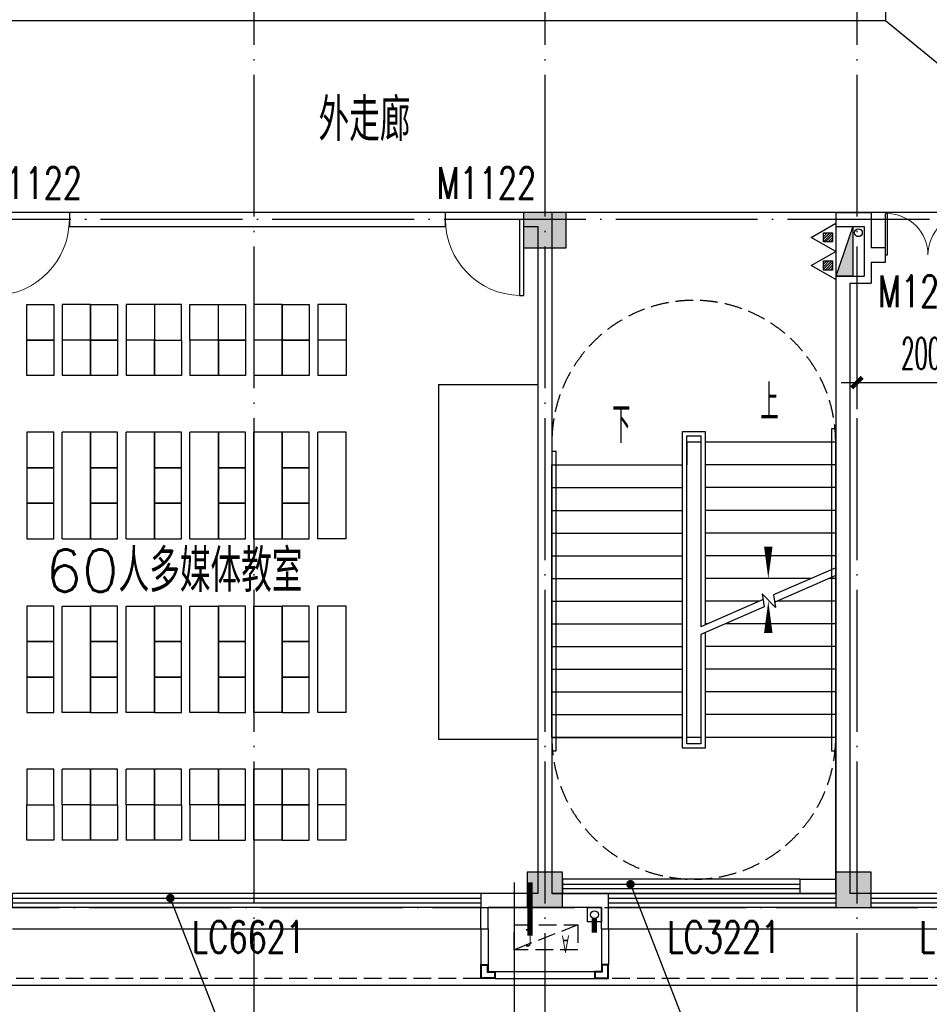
# Model space of a CAD drawing. Extents: x 1779708 to 7299578, y -1121471 to 88434.
# Tile 317 of 656: x 4618367 to 4631186, y -1062206 to -1048327. Entities that reach past the tile are written whole.
import ezdxf

# ---------------------------------------------------------------- set-up
doc = ezdxf.new("R2010")
doc.units = 0
doc.header["$LTSCALE"] = 1000
doc.header["$MEASUREMENT"] = 0
doc.linetypes.add('DASH', pattern=[0.35, 0.25, -0.1])
doc.linetypes.add('DOTE', pattern=[2.42, 2, -0.2, 0.02, -0.2])
doc.layers.get('0').update_dxf_attribs({"linetype": 'CONTINUOUS'})
doc.layers.get('Defpoints').update_dxf_attribs({"linetype": 'CONTINUOUS'})
for name, color, linetype in [('11111111111111111111111111111', 50, 'DASH'), ('DIM_IDEN', 3, 'CONTINUOUS'), ('DIM_LEAD', 3, 'CONTINUOUS'), ('DIM_SYMB', 3, 'CONTINUOUS'), ('DIM_污水', 3, 'CONTINUOUS'), ('DOTE', 1, 'DOTE'), ('EQUIP_灭火器', 7, 'CONTINUOUS'), ('FUR', 9, 'CONTINUOUS'), ('P_PS_DIM', 1, 'CONTINUOUS'), ('PIPE-雨水', 4, 'CONTINUOUS'), ('PUB_DIM', 3, 'CONTINUOUS'), ('PUB_TEXT', 7, 'CONTINUOUS'), ('SPACE', 7, 'CONTINUOUS'), ('STAIR', 2, 'CONTINUOUS'), ('WALL', 255, 'CONTINUOUS'), ('WINDOW', 2, 'CONTINUOUS'), ('WINDOW_TEXT', 7, 'CONTINUOUS'), ('修改', 6, 'CONTINUOUS'), ('墙柱', 2, 'CONTINUOUS'), ('室外构件', 4, 'CONTINUOUS'), ('看线', 3, 'CONTINUOUS'), ('空调机位表示', 70, 'CONTINUOUS')]:
    doc.layers.add(name, color=color, linetype=linetype)
doc.styles.add('_TCH_DIM', font='SIMPLEX.shx', dxfattribs={"width": 0.7, "bigfont": 'GBCBIG.shx'})
doc.styles.add('_TCH_DIM_T3', font='SIMPLEX.shx', dxfattribs={"width": 0.494118, "bigfont": 'GBCBIG.shx'})
doc.styles.add('_TCH_SPACE', font='SIMPLEX', dxfattribs={"height": 5, "bigfont": 'GBCBIG'})
doc.styles.add('_TCH_WINDOW', font='SIMPLEX', dxfattribs={"height": 3.5, "bigfont": 'GBCBIG'})
doc.styles.get("Standard").update_dxf_attribs({"font": 'GBENOR', "bigfont": 'GBCBIG'})
doc.dimstyles.new('_TCH_ARCH&&150', dxfattribs={"dimtxt": 446.25, "dimasz": 150, "dimexe": 375, "dimexo": 450, "dimgap": 189.375, "dimtad": 1, "dimdec": 0, "dimzin": 0, "dimdsep": 46, "dimtxsty": '_TCH_DIM_T3', "dimblk": 'ARCHTICK', "dimcen": 0.09, "dimdle": 225, "dimclrt": 7, "dimazin": 2, "dimtfac": 1, "dimtdec": 0, "dimtix": 1, "dimtmove": 2, "dimatfit": 3, "dimfxl": 250, "dimtolj": 1, "dimtzin": 0, "dimarcsym": 0})

# ---------------------------------------------------------------- blocks, each defined once
blk = doc.blocks.new('A$C159220C3')
at = {"layer": 'DOTE'}
for p, q in [((55500, 149200), (55500, 7200)), ((59600, 149200), (59600, 7200)), ((64000, 149200), (64000, 7200)), ((86800, 18900), (7200, 18900)), ((7200, 9200), (86800, 9200))]:
    blk.add_line(p, q, dxfattribs=at)
blk = doc.blocks.new('zy')
at = {"layer": 'FUR', "color": 253}
for p, q in [((3615193, -1996551), (3615193, -1997051)), ((3615593, -1996551), (3615593, -1997051))]:
    blk.add_line(p, q, dxfattribs=at)
blk.add_lwpolyline([(3614693, -1996551), (3615073, -1996551), (3615073, -1997051), (3614693, -1997051)], close=True, dxfattribs=at)
blk = doc.blocks.new('A$C62770E1D')
at = {"layer": 'FUR'}
for p, q in [((2700, 7600), (2300, 7600)), ((3600, 7600), (3200, 7600)), ((4100, 7600), (4500, 7600)), ((5400, 7600), (5000, 7600)), ((6300, 7600), (5900, 7600)), ((2700, 7100), (2300, 7100)), ((2700, 7100), (2300, 7100)), ((2700, 7100), (2300, 7100)), ((2700, 7100), (2300, 7100)), ((3600, 7100), (3200, 7100)), ((3600, 7100), (3200, 7100)), ((4500, 7100), (4100, 7100)), ((5400, 7100), (5000, 7100)), ((6300, 7100), (5900, 7100)), ((2700, 6600), (2300, 6600)), ((3600, 6600), (3200, 6600)), ((4500, 6600), (4100, 6600)), ((5400, 6600), (5000, 6600)), ((6300, 6600), (5900, 6600)), ((2700, 5800), (2300, 5800)), ((3600, 5800), (3200, 5800)), ((4500, 5800), (4100, 5800)), ((5400, 5800), (5000, 5800)), ((6300, 5800), (5900, 5800)), ((2700, 1850), (2300, 1850)), ((3600, 1850), (3200, 1850)), ((4500, 1850), (4100, 1850)), ((5400, 1850), (5000, 1850)), ((6300, 1850), (5900, 1850)), ((2700, 1050), (2300, 1050)), ((3600, 1050), (3200, 1050)), ((4500, 1050), (4100, 1050)), ((5400, 1050), (5000, 1050)), ((6300, 1050), (5900, 1050)), ((2700, 550), (2300, 550)), ((2700, 550), (2300, 550)), ((3600, 550), (3200, 550)), ((3600, 550), (3200, 550)), ((4500, 550), (4100, 550)), ((5400, 550), (5000, 550)), ((6300, 550), (5900, 550)), ((2700, 50), (2300, 50)), ((3600, 50), (3200, 50)), ((5400, 50), (5000, 50)), ((6300, 50), (5900, 50))]:
    blk.add_line(p, q, dxfattribs=at)
at = {"layer": 'FUR', "color": 9}
for p, q in [((7600, 1175), (7600, 6175)), ((7600, 6175), (9000, 6175)), ((7600, 1175), (9000, 1175))]:
    blk.add_line(p, q, dxfattribs=at)
at = {"layer": 'FUR', "color": 253}
for p, q in [((4100, 550), (4100, 50)), ((4500, 550), (4500, 50)), ((4100, 50), (4500, 50))]:
    blk.add_line(p, q, dxfattribs=at)
at = {"layer": 'FUR'}
for points in [[(2300, 4300), (2700, 4300)], [(3200, 4300), (3600, 4300)], [(4100, 4300), (4500, 4300)], [(5000, 4300), (5400, 4300)], [(6300, 4300), (5900, 4300)], [(2300, 3350), (2700, 3350)], [(3200, 3350), (3600, 3350)], [(4100, 3350), (4500, 3350)], [(5000, 3350), (5400, 3350)], [(6300, 3350), (5900, 3350)]]:
    blk.add_lwpolyline(points, dxfattribs=at)
at = {"layer": 'FUR', "color": 253}
blk.add_lwpolyline([(3600, 550), (3980, 550), (3980, 50), (3600, 50)], close=True, dxfattribs=at)
at = {"layer": 'FUR', "xscale": -1, "rotation": 180}
for p in [(-3612893, -1989451), (-3611993, -1989451), (-3611093, -1989451)]:
    blk.add_blockref('zy', p, dxfattribs=at)
at = {"layer": 'FUR'}
for p in [(-3610193, 2004151), (-3609293, 2004151), (-3612893, 2003651), (-3611993, 2003651), (-3611093, 2003651), (-3610193, 2003651), (-3609293, 2003651), (-3612893, 2002351), (-3611993, 2002351), (-3611093, 2002351), (-3610193, 2002351), (-3609293, 2002351), (-3612893, 2001851), (-3611993, 2001851), (-3611093, 2001851), (-3610193, 2001851), (-3609293, 2001851), (-3612893, 2001351), (-3611993, 2001351), (-3611093, 2001351), (-3610193, 2001351), (-3609293, 2001351), (-3612893, 1999901), (-3611993, 1999901), (-3611093, 1999901), (-3610193, 1999901), (-3609293, 1999901), (-3612893, 1999401), (-3611993, 1999401), (-3611093, 1999401), (-3610193, 1999401), (-3609293, 1999401), (-3612893, 1998901), (-3611993, 1998901), (-3611093, 1998901), (-3610193, 1998901), (-3609293, 1998901)]:
    blk.add_blockref('zy', p, dxfattribs=at)
at = {"layer": 'FUR', "extrusion": (0, 0, -1), "zscale": -1, "rotation": 180}
for p in [(3612893, -1996001), (3611993, -1996001), (3611093, -1996001), (3610193, -1996001), (3609293, -1996001), (3612893, -1996501), (3611993, -1996501), (3610193, -1996501), (3609293, -1996501)]:
    blk.add_blockref('zy', p, dxfattribs=at)
blk = doc.blocks.new('A$C66903B95')
at = {"layer": '墙柱'}
h = blk.add_hatch(color=256, dxfattribs=at)
h.paths.add_polyline_path([(24950, 51000), (25450, 51000), (25450, 50500), (24950, 50500)])
h.paths.add_polyline_path([(66900, 12800), (67500, 12800), (67500, 13400), (66900, 13400)])
h.paths.add_polyline_path([(16600, 12800), (17100, 12800), (17100, 13300), (16600, 13300)])
h.paths.add_polyline_path([(27130, 15100), (27130, 15400), (26330, 15400), (26330, 15100)])
h.paths.add_polyline_path([(54500, 0), (55000, 0), (55000, 500), (54500, 500)])
h.paths.add_polyline_path([(16600, 51000), (17100, 51000), (17100, 50500), (16600, 50500)])
h.paths.add_polyline_path([(42000, 41700), (42600, 41700), (42600, 41200), (42000, 41200)])
h.paths.add_polyline_path([(58500, 32900), (59100, 32900), (59100, 32400), (58500, 32400)])
h.paths.add_polyline_path([(13000, 44800), (13500, 44800), (13500, 44200), (13000, 44200)])
h.paths.add_polyline_path([(66700, 37100), (67200, 37100), (67200, 36600), (66700, 36600)])
h.paths.add_polyline_path([(20700, 19400), (21200, 19400), (21200, 19900), (20700, 19900)])
h.paths.add_polyline_path([(20700, 26000), (21200, 26000), (21200, 26500), (20700, 26500)])
h.paths.add_polyline_path([(13000, 31800), (13500, 31800), (13500, 32400), (13000, 32400)])
h.paths.add_polyline_path([(20700, 38200), (21200, 38200), (21200, 37700), (20700, 37700)])
h.paths.add_polyline_path([(13000, 51000), (13500, 51000), (13500, 50500), (13000, 50500)])
h.paths.add_polyline_path([(74900, 12800), (75600, 12800), (75600, 13400), (74900, 13400)])
h.paths.add_polyline_path([(54900, 24500), (54400, 24500), (54400, 25000), (54900, 25000)])
h.paths.add_polyline_path([(74900, 41700), (75600, 41700), (75600, 41200), (74900, 41200)])
h.paths.add_polyline_path([(500, 44750), (1000, 44750), (1000, 44250), (500, 44250)])
h.paths.add_polyline_path([(500, 31850), (1000, 31850), (1000, 32350), (500, 32350)])
h.paths.add_polyline_path([(8400, 12800), (8900, 12800), (8900, 13300), (8400, 13300)])
h.paths.add_polyline_path([(66900, 24400), (67500, 24400), (67500, 25000), (66900, 25000)])
h.paths.add_polyline_path([(74900, 25000), (75600, 25000), (75600, 24400), (74900, 24400)])
h.paths.add_polyline_path([(58500, 25000), (59100, 25000), (59100, 24400), (58500, 24400)])
h.paths.add_polyline_path([(66700, 32900), (67200, 32900), (67200, 32400), (66700, 32400)])
h.paths.add_polyline_path([(54400, 32900), (54900, 32900), (54900, 32400), (54400, 32400)])
h.paths.add_polyline_path([(50150, 12800), (50650, 12800), (50650, 13300), (50150, 13300)])
h.paths.add_polyline_path([(46200, 51000), (46700, 51000), (46700, 50500), (46200, 50500)])
h.paths.add_polyline_path([(42500, 38200), (42000, 38200), (42000, 37700), (42500, 37700)])
h.paths.add_polyline_path([(42500, 51000), (42000, 51000), (42000, 50500), (42500, 50500)])
h.paths.add_polyline_path([(24900, 38200), (25400, 38200), (25400, 37700), (24900, 37700)])
h.paths.add_polyline_path([(20700, 31850), (21200, 31850), (21200, 32350), (20700, 32350)])
h.paths.add_polyline_path([(13000, 37600), (13500, 37600), (13500, 38200), (13000, 38200)])
h.paths.add_polyline_path([(16600, 26000), (17100, 26000), (17100, 26500), (16600, 26500)])
h.paths.add_polyline_path([(8200, 26000), (8700, 26000), (8700, 26500), (8200, 26500)])
h.paths.add_polyline_path([(500, 26000), (1000, 26000), (1000, 26500), (500, 26500)])
h.paths.add_polyline_path([(16500, 19300), (17100, 19300), (17100, 19900), (16500, 19900)])
h.paths.add_polyline_path([(8400, 19300), (8900, 19300), (8900, 19900), (8400, 19900)])
h.paths.add_polyline_path([(74900, 38500), (75600, 38500), (75600, 38000), (74900, 38000)])
h.paths.add_polyline_path([(75100, 51000), (75600, 51000), (75600, 50500), (75100, 50500)])
h.paths.add_polyline_path([(66850, 41800), (67550, 41800), (67550, 41200), (66850, 41200)])
h.paths.add_polyline_path([(66850, 51000), (67550, 51000), (67550, 50500), (66850, 50500)])
h.paths.add_polyline_path([(58450, 41800), (59150, 41800), (59150, 41200), (58450, 41200)])
h.paths.add_polyline_path([(58550, 51000), (59050, 51000), (59050, 50500), (58550, 50500)])
h.paths.add_polyline_path([(50150, 38200), (50650, 38200), (50650, 37700), (50150, 37700)])
h.paths.add_polyline_path([(50100, 41700), (50700, 41700), (50700, 41200), (50100, 41200)])
h.paths.add_polyline_path([(50150, 51000), (50650, 51000), (50650, 50500), (50150, 50500)])
h.paths.add_polyline_path([(33100, 38200), (33600, 38200), (33600, 37700), (33100, 37700)])
h.paths.add_polyline_path([(33000, 41700), (33600, 41700), (33600, 41200), (33000, 41200)])
h.paths.add_polyline_path([(24900, 41700), (25500, 41700), (25500, 41200), (24900, 41200)])
h.paths.add_polyline_path([(500, 38200), (1000, 38200), (1000, 37700), (500, 37700)])
h.paths.add_polyline_path([(16500, 41800), (17100, 41800), (17100, 41200), (16500, 41200)])
h.paths.add_polyline_path([(33100, 51000), (33600, 51000), (33600, 50500), (33100, 50500)])
h.paths.add_polyline_path([(500, 51000), (1000, 51000), (1000, 50500), (500, 50500)])
h.paths.add_polyline_path([(74900, 9300), (75600, 9300), (75600, 9800), (74900, 9800)])
h.paths.add_polyline_path([(74900, 0), (75600, 0), (75600, 500), (74900, 500)])
h.paths.add_polyline_path([(66900, 9300), (67500, 9300), (67500, 9800), (66900, 9800)])
h.paths.add_polyline_path([(66950, 0), (67450, 0), (67450, 500), (66950, 500)])
h.paths.add_polyline_path([(58500, 12800), (59100, 12800), (59100, 13400), (58500, 13400)])
h.paths.add_polyline_path([(58500, 9300), (59100, 9300), (59100, 9800), (58500, 9800)])
h.paths.add_polyline_path([(58550, 0), (59050, 0), (59050, 500), (58550, 500)])
h.paths.add_polyline_path([(50100, 9300), (50700, 9300), (50700, 9800), (50100, 9800)])
h.paths.add_polyline_path([(50150, 0), (50650, 0), (50650, 500), (50150, 500)])
h.paths.add_polyline_path([(42000, 12800), (42500, 12800), (42500, 13300), (42000, 13300)])
h.paths.add_polyline_path([(42000, 9300), (42600, 9300), (42600, 9800), (42000, 9800)])
h.paths.add_polyline_path([(33100, 12800), (33600, 12800), (33600, 13300), (33100, 13300)])
h.paths.add_polyline_path([(25060, 12800), (25660, 12800), (25660, 13200), (25060, 13200)])
h.paths.add_polyline_path([(33000, 9300), (33600, 9300), (33600, 9800), (33000, 9800)])
h.paths.add_polyline_path([(24900, 9300), (25500, 9300), (25500, 9800), (24900, 9800)])
h.paths.add_polyline_path([(0, 12500), (700, 12500), (700, 13000), (0, 13000)])
h.paths.add_polyline_path([(0, 9300), (700, 9300), (700, 9800), (0, 9800)])
h.paths.add_polyline_path([(8100, 9300), (8700, 9300), (8700, 9800), (8100, 9800)])
h.paths.add_polyline_path([(16500, 9300), (17100, 9300), (17100, 9800), (16500, 9800)])
h.paths.add_polyline_path([(42000, 0), (42500, 0), (42500, 500), (42000, 500)])
h.paths.add_polyline_path([(33100, 0), (33600, 0), (33600, 500), (33100, 500)])
h.paths.add_polyline_path([(24950, 0), (25450, 0), (25450, 500), (24950, 500)])
h.paths.add_polyline_path([(16500, 0), (17100, 0), (17100, 500), (16500, 500)])
h.paths.add_polyline_path([(8100, 0), (8700, 0), (8700, 500), (8100, 500)])
h.paths.add_polyline_path([(0, 0), (500, 0), (500, 500), (0, 500)])
h.paths.add_polyline_path([(24950, 87000), (25450, 87000), (25450, 87500), (24950, 87500)])
h.paths.add_polyline_path([(66900, 125200), (67500, 125200), (67500, 124600), (66900, 124600)])
h.paths.add_polyline_path([(16600, 125200), (17100, 125200), (17100, 124700), (16600, 124700)])
h.paths.add_polyline_path([(27130, 122900), (27130, 122600), (26330, 122600), (26330, 122900)])
h.paths.add_polyline_path([(54500, 138000), (55000, 138000), (55000, 137500), (54500, 137500)])
h.paths.add_polyline_path([(16600, 87000), (17100, 87000), (17100, 87500), (16600, 87500)])
h.paths.add_polyline_path([(42000, 96300), (42600, 96300), (42600, 96800), (42000, 96800)])
h.paths.add_polyline_path([(58500, 105100), (59100, 105100), (59100, 105600), (58500, 105600)])
h.paths.add_polyline_path([(13000, 93200), (13500, 93200), (13500, 93800), (13000, 93800)])
h.paths.add_polyline_path([(66700, 100900), (67200, 100900), (67200, 101400), (66700, 101400)])
h.paths.add_polyline_path([(20700, 118600), (21200, 118600), (21200, 118100), (20700, 118100)])
h.paths.add_polyline_path([(20700, 112000), (21200, 112000), (21200, 111500), (20700, 111500)])
h.paths.add_polyline_path([(13000, 106200), (13500, 106200), (13500, 105600), (13000, 105600)])
h.paths.add_polyline_path([(20700, 99800), (21200, 99800), (21200, 100300), (20700, 100300)])
h.paths.add_polyline_path([(13000, 87000), (13500, 87000), (13500, 87500), (13000, 87500)])
h.paths.add_polyline_path([(74900, 125200), (75600, 125200), (75600, 124600), (74900, 124600)])
h.paths.add_polyline_path([(54900, 113500), (54400, 113500), (54400, 113000), (54900, 113000)])
h.paths.add_polyline_path([(74900, 96300), (75600, 96300), (75600, 96800), (74900, 96800)])
h.paths.add_polyline_path([(500, 93250), (1000, 93250), (1000, 93750), (500, 93750)])
h.paths.add_polyline_path([(500, 106150), (1000, 106150), (1000, 105650), (500, 105650)])
h.paths.add_polyline_path([(8400, 125200), (8900, 125200), (8900, 124700), (8400, 124700)])
h.paths.add_polyline_path([(66900, 113600), (67500, 113600), (67500, 113000), (66900, 113000)])
h.paths.add_polyline_path([(74900, 113000), (75600, 113000), (75600, 113600), (74900, 113600)])
h.paths.add_polyline_path([(58500, 113000), (59100, 113000), (59100, 113600), (58500, 113600)])
h.paths.add_polyline_path([(66700, 105100), (67200, 105100), (67200, 105600), (66700, 105600)])
h.paths.add_polyline_path([(54400, 105100), (54900, 105100), (54900, 105600), (54400, 105600)])
h.paths.add_polyline_path([(50150, 125200), (50650, 125200), (50650, 124700), (50150, 124700)])
h.paths.add_polyline_path([(46200, 87000), (46700, 87000), (46700, 87500), (46200, 87500)])
h.paths.add_polyline_path([(42500, 99800), (42000, 99800), (42000, 100300), (42500, 100300)])
h.paths.add_polyline_path([(42500, 87000), (42000, 87000), (42000, 87500), (42500, 87500)])
h.paths.add_polyline_path([(24900, 99800), (25400, 99800), (25400, 100300), (24900, 100300)])
h.paths.add_polyline_path([(20700, 106150), (21200, 106150), (21200, 105650), (20700, 105650)])
h.paths.add_polyline_path([(13000, 100400), (13500, 100400), (13500, 99800), (13000, 99800)])
h.paths.add_polyline_path([(16600, 112000), (17100, 112000), (17100, 111500), (16600, 111500)])
h.paths.add_polyline_path([(8200, 112000), (8700, 112000), (8700, 111500), (8200, 111500)])
h.paths.add_polyline_path([(500, 112000), (1000, 112000), (1000, 111500), (500, 111500)])
h.paths.add_polyline_path([(16500, 118700), (17100, 118700), (17100, 118100), (16500, 118100)])
h.paths.add_polyline_path([(8400, 118700), (8900, 118700), (8900, 118100), (8400, 118100)])
h.paths.add_polyline_path([(74900, 99500), (75600, 99500), (75600, 100000), (74900, 100000)])
h.paths.add_polyline_path([(75100, 87000), (75600, 87000), (75600, 87500), (75100, 87500)])
h.paths.add_polyline_path([(66850, 96200), (67550, 96200), (67550, 96800), (66850, 96800)])
h.paths.add_polyline_path([(66850, 87000), (67550, 87000), (67550, 87500), (66850, 87500)])
h.paths.add_polyline_path([(58450, 96200), (59150, 96200), (59150, 96800), (58450, 96800)])
h.paths.add_polyline_path([(58550, 87000), (59050, 87000), (59050, 87500), (58550, 87500)])
h.paths.add_polyline_path([(50150, 99800), (50650, 99800), (50650, 100300), (50150, 100300)])
h.paths.add_polyline_path([(50100, 96300), (50700, 96300), (50700, 96800), (50100, 96800)])
h.paths.add_polyline_path([(50150, 87000), (50650, 87000), (50650, 87500), (50150, 87500)])
h.paths.add_polyline_path([(33100, 99800), (33600, 99800), (33600, 100300), (33100, 100300)])
h.paths.add_polyline_path([(33000, 96300), (33600, 96300), (33600, 96800), (33000, 96800)])
h.paths.add_polyline_path([(24900, 96300), (25500, 96300), (25500, 96800), (24900, 96800)])
h.paths.add_polyline_path([(500, 99800), (1000, 99800), (1000, 100300), (500, 100300)])
h.paths.add_polyline_path([(16500, 96200), (17100, 96200), (17100, 96800), (16500, 96800)])
h.paths.add_polyline_path([(33100, 87000), (33600, 87000), (33600, 87500), (33100, 87500)])
h.paths.add_polyline_path([(500, 87000), (1000, 87000), (1000, 87500), (500, 87500)])
h.paths.add_polyline_path([(74900, 128700), (75600, 128700), (75600, 128200), (74900, 128200)])
h.paths.add_polyline_path([(74900, 138000), (75600, 138000), (75600, 137500), (74900, 137500)])
h.paths.add_polyline_path([(66900, 128700), (67500, 128700), (67500, 128200), (66900, 128200)])
h.paths.add_polyline_path([(66950, 138000), (67450, 138000), (67450, 137500), (66950, 137500)])
h.paths.add_polyline_path([(58500, 125200), (59100, 125200), (59100, 124600), (58500, 124600)])
h.paths.add_polyline_path([(58500, 128700), (59100, 128700), (59100, 128200), (58500, 128200)])
h.paths.add_polyline_path([(58550, 138000), (59050, 138000), (59050, 137500), (58550, 137500)])
h.paths.add_polyline_path([(50100, 128700), (50700, 128700), (50700, 128200), (50100, 128200)])
h.paths.add_polyline_path([(50150, 138000), (50650, 138000), (50650, 137500), (50150, 137500)])
h.paths.add_polyline_path([(42000, 125200), (42500, 125200), (42500, 124700), (42000, 124700)])
h.paths.add_polyline_path([(42000, 128700), (42600, 128700), (42600, 128200), (42000, 128200)])
h.paths.add_polyline_path([(33100, 125200), (33600, 125200), (33600, 124700), (33100, 124700)])
h.paths.add_polyline_path([(25060, 125200), (25660, 125200), (25660, 124800), (25060, 124800)])
h.paths.add_polyline_path([(33000, 128700), (33600, 128700), (33600, 128200), (33000, 128200)])
h.paths.add_polyline_path([(24900, 128700), (25500, 128700), (25500, 128200), (24900, 128200)])
h.paths.add_polyline_path([(0, 125500), (700, 125500), (700, 125000), (0, 125000)])
h.paths.add_polyline_path([(0, 128700), (700, 128700), (700, 128200), (0, 128200)])
h.paths.add_polyline_path([(8100, 128700), (8700, 128700), (8700, 128200), (8100, 128200)])
h.paths.add_polyline_path([(16500, 128700), (17100, 128700), (17100, 128200), (16500, 128200)])
h.paths.add_polyline_path([(42000, 138000), (42500, 138000), (42500, 137500), (42000, 137500)])
h.paths.add_polyline_path([(33100, 138000), (33600, 138000), (33600, 137500), (33100, 137500)])
h.paths.add_polyline_path([(24950, 138000), (25450, 138000), (25450, 137500), (24950, 137500)])
h.paths.add_polyline_path([(16500, 138000), (17100, 138000), (17100, 137500), (16500, 137500)])
h.paths.add_polyline_path([(8100, 138000), (8700, 138000), (8700, 137500), (8100, 137500)])
h.paths.add_polyline_path([(0, 138000), (500, 138000), (500, 137500), (0, 137500)])
for points in [[(50100, 9300), (50700, 9300), (50700, 9800), (50100, 9800)], [(50150, 0), (50650, 0), (50650, 500), (50150, 500)], [(54500, 0), (55000, 0), (55000, 500), (54500, 500)]]:
    blk.add_lwpolyline(points, close=True, dxfattribs=at)
blk = doc.blocks.new('A$C46E9187A')
at = {"layer": '空调机位表示', "linetype": 'DASH'}
blk.add_lwpolyline([(0, 0), (0, 350), (900, 350), (900, 0)], close=True, dxfattribs=at)
blk.add_lwpolyline([(0, 0), (900, 350)], dxfattribs=at)
at = {"layer": '空调机位表示', "width": 0.6}
for s, p in [('A', (118, 145)), ('C', (651, 55))]:
    blk.add_text(s, height=250, dxfattribs=at).set_placement(p)
blk = doc.blocks.new('a1')
at = {"layer": '11111111111111111111111111111'}
for p, q in [((59122, 49136), (59122, 48936)), ((59322, 49136), (59122, 49136)), ((59322, 48936), (59322, 49136)), ((59122, 48936), (59322, 48936))]:
    blk.add_line(p, q, dxfattribs=at)
blk = doc.blocks.new('$TwtSys$00000545')
h = blk.add_hatch()
h.set_pattern_fill('ANSI31', color=256, scale=200, angle=180, style=0)
h.set_pattern_definition([(225, (199409.273, 63921.482), (17.6776695, -17.6776695), [])])
h.paths.add_polyline_path([(65, 174), (-65, 174), (-65, 44), (65, 44)])
for p, q in [((0, 344), (-198, 0)), ((198, 0), (0, 344)), ((-198, 0), (198, 0))]:
    blk.add_line(p, q)
blk.add_lwpolyline([(65, 174), (-65, 174), (-65, 44), (65, 44)], close=True)
blk = doc.blocks.new('$WINLIB2D$00000001')
at = {"color": 0}
for points in [[(-0.5, 0.5), (-0.5, -0.5)], [(-0.5, 0.5), (0.5, 0.5)], [(0.5, -0.5), (0.5, 0.5)], [(0.5, 0.1667), (-0.5, 0.1667)], [(0.5, -0.1667), (-0.5, -0.1667)], [(-0.5, -0.5), (0.5, -0.5)]]:
    blk.add_lwpolyline(points, dxfattribs=at)
blk = doc.blocks.new('$DorLib2D$00000001')
for p, q in [((0.45, 0.975), (0.5, 0.975)), ((0.45, 0), (0.45, 0.975)), ((0.5, 0), (0.5, 0.975)), ((0.5, 0), (0.45, 0))]:
    blk.add_line(p, q)
at = {"lineweight": 13}
blk.add_arc((0.475, 0), 0.975, 91.4693, 180, dxfattribs=at)
blk = doc.blocks.new('$DorLib2D$00000002')
for p, q in [((-0.5, 0), (-0.5, 0.4875)), ((-0.475, 0.4875), (-0.5, 0.4875)), ((-0.475, 0), (-0.475, 0.4875)), ((0.475, 0), (0.475, 0.4875)), ((0.475, 0.4875), (0.5, 0.4875)), ((0.5, 0), (0.5, 0.4875)), ((-0.5, 0), (-0.475, 0)), ((0.5, 0), (0.475, 0))]:
    blk.add_line(p, q)
at = {"lineweight": 13}
for centre, start, end in [((-0.4875, 0), 0, 88.53072), ((0.4875, 0), 91.46928, 180)]:
    blk.add_arc(centre, 0.4875, start, end, dxfattribs=at)
blk = doc.blocks.new('_ArchTick')
at = {"color": 0, "linetype": 'ByBlock', "const_width": 0.4}
blk.add_lwpolyline([(-0.5, -0.5), (0.5, 0.5)], dxfattribs=at)
blk = doc.blocks.new('*D6587')
at = {"layer": 'Defpoints', "color": 0, "transparency": 16777216}
for p in [(4630167, -1051743), (4632167, -1051743), (4632167, -1053443)]:
    blk.add_point(p, dxfattribs=at)
at = {"layer": 'PUB_DIM', "color": 0, "lineweight": -2, "transparency": 16777216}
for p, q in [((4630167, -1052193), (4630167, -1053818)), ((4632167, -1052193), (4632167, -1053818)), ((4629942, -1053443), (4632392, -1053443))]:
    blk.add_line(p, q, dxfattribs=at)
at = {"layer": 'PUB_DIM', "color": 0, "lineweight": -2, "transparency": 16777216, "xscale": 150, "yscale": 150, "zscale": 150, "rotation": 180}
blk.add_blockref('_ArchTick', (4630167, -1053443), dxfattribs=at)
at = {"layer": 'PUB_DIM', "color": 0, "lineweight": -2, "transparency": 16777216, "xscale": 150, "yscale": 150, "zscale": 150}
blk.add_blockref('_ArchTick', (4632167, -1053443), dxfattribs=at)
at = {"layer": 'PUB_DIM', "color": 7, "transparency": 16777216, "insert": (4631167, -1053031), "char_height": 446.2, "attachment_point": 5, "style": '_TCH_DIM_T3'}
blk.add_mtext('\\A1;2000', dxfattribs=at)

msp = doc.modelspace()

# ---------------------------------------------------------------- linework, layer by layer
at = {"color": 1}
for p, q in [((4629867.1, -1051243.3), (4629867.1, -1051943.3)), ((4629867.1, -1051243.3), (4630107.1, -1051243.3)), ((4630107.1, -1051243.3), (4629867.1, -1051943.3)), ((4630107.1, -1051243.3), (4630107.1, -1051943.3)), ((4630107.1, -1051943.3), (4629867.1, -1051943.3))]:
    msp.add_line(p, q, dxfattribs=at)
msp.add_solid([(4630107.1, -1051943.3), (4629867.1, -1051943.3), (4630107.1, -1051243.3)], dxfattribs=at)
at = {"layer": 'DIM_IDEN'}
msp.add_line((4625334.5, -1060488.1), (4625334.5, -1071298), dxfattribs=at)
at = {"layer": 'DIM_IDEN', "const_width": 75}
msp.add_lwpolyline([(4625559.5, -1060488.1), (4625559.5, -1061238.1)], dxfattribs=at)
at = {"layer": 'DIM_LEAD'}
for p, q in [((4626975.3, -1060513.3), (4628057, -1063297.2)), ((4620489.9, -1060710), (4621498.8, -1063297.2))]:
    msp.add_line(p, q, dxfattribs=at)
at = {"layer": 'DIM_LEAD', "const_width": 60}
for points in [[(4626964.4, -1060485.4, 1), (4626986.2, -1060541.3, 1)], [(4620479, -1060682, 1), (4620500.8, -1060737.9, 1)]]:
    msp.add_lwpolyline(points, format="xyb", close=True, dxfattribs=at)
at = {"layer": 'DIM_SYMB'}
for points in [[(4628917.1, -1054123.3, 0, 0, 0), (4628917.1, -1056203.3, 0, 120, 0), (4628917.1, -1055753.3, 0, 0, 0)], [(4626817.1, -1054443.3, 0, 0, 0), (4626817.1, -1059543.3, 0, 0, 0), (4628917.1, -1059543.3, 0, 0, 0), (4628917.1, -1056523.3, 0, 120, 0), (4628917.1, -1056973.3, 0, 0, 0)]]:
    msp.add_lwpolyline(points, format="xyseb", dxfattribs=at)
at = {"layer": 'DIM_污水', "color": 1}
msp.add_circle((4630187.4, -1051330.3), 55, dxfattribs=at)
at = {"layer": 'DIM_污水', "color": 7}
msp.add_circle((4626467.1, -1060943.3), 55, dxfattribs=at)
at = {"layer": 'PIPE-雨水', "const_width": 75}
msp.add_lwpolyline([(4626467.1, -1060998.3), (4626467.1, -1061198.3)], dxfattribs=at)
at = {"layer": 'STAIR'}
for p, q in [((4627707.1, -1058593.3), (4627707.1, -1054133.3)), ((4627707.1, -1054133.3), (4628027.1, -1054133.3)), ((4627767.1, -1058533.3), (4627767.1, -1054193.3)), ((4627767.1, -1054193.3), (4627967.1, -1054193.3)), ((4627967.1, -1054193.3), (4627967.1, -1056884.7)), ((4628027.1, -1054133.3), (4628027.1, -1056858.5)), ((4627967.1, -1054283.3), (4627767.1, -1054283.3)), ((4627767.1, -1054283.3), (4627767.1, -1054603.3)), ((4627967.1, -1054283.3), (4627967.1, -1056884.7)), ((4629867.1, -1054283.3), (4628027.1, -1054283.3)), ((4629867.1, -1054283.3), (4629867.1, -1056052.7)), ((4625867.1, -1058443.3), (4625867.1, -1054603.3)), ((4625867.1, -1054603.3), (4627707.1, -1054603.3)), ((4627767.1, -1058443.3), (4627767.1, -1054603.3)), ((4629867.1, -1054603.3), (4628027.1, -1054603.3)), ((4625867.1, -1054923.3), (4627707.1, -1054923.3)), ((4629867.1, -1054923.3), (4628027.1, -1054923.3)), ((4625867.1, -1055243.3), (4627707.1, -1055243.3)), ((4629867.1, -1055243.3), (4628027.1, -1055243.3)), ((4625867.1, -1055563.3), (4627707.1, -1055563.3)), ((4629867.1, -1055563.3), (4628027.1, -1055563.3)), ((4625867.1, -1055883.3), (4627707.1, -1055883.3)), ((4629867.1, -1055883.3), (4628027.1, -1055883.3)), ((4629867.1, -1056052.7), (4628991.6, -1056436.1)), ((4625867.1, -1056203.3), (4627707.1, -1056203.3)), ((4629523.2, -1056203.3), (4628027.1, -1056203.3)), ((4629867.1, -1056161.9), (4629007.2, -1056538.5)), ((4629867.1, -1056203.3), (4629772.5, -1056203.3)), ((4629867.1, -1056161.9), (4629867.1, -1058443.3)), ((4629018.4, -1056612.5), (4628832.8, -1056417.9)), ((4628832.8, -1056417.9), (4628860.9, -1056602.5)), ((4628991.6, -1056436.1), (4629018.4, -1056612.5)), ((4625867.1, -1056523.3), (4627707.1, -1056523.3)), ((4628845.3, -1056500.2), (4627967.1, -1056884.7)), ((4628860.9, -1056602.5), (4627967.1, -1056993.9)), ((4628792.4, -1056523.3), (4628027.1, -1056523.3)), ((4629867.1, -1056523.3), (4629041.7, -1056523.3)), ((4625867.1, -1056843.3), (4627707.1, -1056843.3)), ((4628061.7, -1056843.3), (4628027.1, -1056843.3)), ((4629867.1, -1056843.3), (4628311, -1056843.3)), ((4627967.1, -1056993.9), (4627967.1, -1058443.3)), ((4627967.1, -1056993.9), (4627967.1, -1058533.3)), ((4628027.1, -1056967.6), (4628027.1, -1058593.3)), ((4625867.1, -1057163.3), (4627707.1, -1057163.3)), ((4629867.1, -1057163.3), (4628027.1, -1057163.3)), ((4625867.1, -1057483.3), (4627707.1, -1057483.3)), ((4629867.1, -1057483.3), (4628027.1, -1057483.3)), ((4625867.1, -1057803.3), (4627707.1, -1057803.3)), ((4629867.1, -1057803.3), (4628027.1, -1057803.3)), ((4625867.1, -1058123.3), (4627707.1, -1058123.3)), ((4629867.1, -1058123.3), (4628027.1, -1058123.3)), ((4625867.1, -1058443.3), (4627707.1, -1058443.3)), ((4625867.1, -1058443.3), (4625867.1, -1060643.3)), ((4627707.1, -1058443.3), (4625867.1, -1058443.3)), ((4627967.1, -1058443.3), (4627767.1, -1058443.3)), ((4627967.1, -1058533.3), (4627767.1, -1058533.3)), ((4629867.1, -1058443.3), (4628027.1, -1058443.3)), ((4629867.1, -1058443.3), (4628027.1, -1058443.3)), ((4629867.1, -1060643.3), (4629867.1, -1058443.3)), ((4628027.1, -1058593.3), (4627707.1, -1058593.3)), ((4625867.1, -1060643.3), (4629867.1, -1060643.3))]:
    msp.add_line(p, q, dxfattribs=at)
for points in [[(4629807.1, -1058633.3), (4629867.1, -1058633.3), (4629867.1, -1054093.3), (4629807.1, -1054093.3)], [(4625867.1, -1058633.3), (4625927.1, -1058633.3), (4625927.1, -1054413.3), (4625867.1, -1054413.3)]]:
    msp.add_lwpolyline(points, close=True, dxfattribs=at)
at = {"layer": 'STAIR', "linetype": 'DASH'}
for centre, start, end in [((4627867.1, -1054283.3), 0, 180), ((4627867.1, -1058443.3), 180, 0)]:
    msp.add_arc(centre, 2000, start, end, dxfattribs=at)
at = {"layer": 'WALL'}
for p, q in [((4624367.1, -1051043.3), (4619067.1, -1051043.3)), ((4619067.1, -1051043.3), (4619067.1, -1051243.3)), ((4624367.1, -1051243.3), (4624367.1, -1051043.3)), ((4625867.1, -1051043.3), (4625467.1, -1051043.3)), ((4625467.1, -1051043.3), (4625467.1, -1051243.3)), ((4625867.1, -1051043.3), (4625867.1, -1060643.3)), ((4629867.1, -1051043.3), (4630367.1, -1051043.3)), ((4629867.1, -1051043.3), (4629867.1, -1051243.3)), ((4630367.1, -1051043.3), (4630367.1, -1051543.3)), ((4619067.1, -1051243.3), (4624367.1, -1051243.3)), ((4625467.1, -1051243.3), (4625667.1, -1051243.3)), ((4625667.1, -1051243.3), (4625667.1, -1060643.3)), ((4629867.1, -1051243.3), (4630267.1, -1051243.3)), ((4630267.1, -1051243.3), (4630267.1, -1051643.3)), ((4630567.1, -1051543.3), (4630367.1, -1051543.3)), ((4630567.1, -1051743.3), (4630567.1, -1051543.3)), ((4630267.1, -1051643.3), (4630267.1, -1051943.3)), ((4630367.1, -1051743.3), (4630367.1, -1052043.3)), ((4630367.1, -1051743.3), (4630567.1, -1051743.3)), ((4629867.1, -1051943.3), (4630267.1, -1051943.3)), ((4629867.1, -1051943.3), (4629867.1, -1060643.3)), ((4630067.1, -1052043.3), (4630367.1, -1052043.3)), ((4630067.1, -1052043.3), (4630067.1, -1060643.3)), ((4624967.1, -1060643.3), (4624867.1, -1060643.3)), ((4624867.1, -1060643.3), (4624867.1, -1060843.3)), ((4625667.1, -1060643.3), (4624967.1, -1060643.3)), ((4626567.1, -1060643.3), (4625867.1, -1060643.3)), ((4626667.1, -1060643.3), (4626567.1, -1060643.3)), ((4626667.1, -1060843.3), (4626667.1, -1060643.3)), ((4629867.1, -1060643.3), (4629867.1, -1060843.3)), ((4630367.1, -1060643.3), (4630067.1, -1060643.3)), ((4630367.1, -1060843.3), (4630367.1, -1060643.3)), ((4624867.1, -1061143.3), (4624867.1, -1060843.3)), ((4625767.1, -1060843.3), (4624967.1, -1060843.3)), ((4624967.1, -1061143.3), (4624967.1, -1060843.3)), ((4626567.1, -1060843.3), (4625767.1, -1060843.3)), ((4626567.1, -1061143.3), (4626567.1, -1060843.3)), ((4626667.1, -1061143.3), (4626667.1, -1060843.3)), ((4629867.1, -1060843.3), (4629967.1, -1060843.3)), ((4629967.1, -1060843.3), (4630367.1, -1060843.3)), ((4624867.1, -1061143.3), (4624967.1, -1061143.3)), ((4626567.1, -1061143.3), (4626667.1, -1061143.3))]:
    msp.add_line(p, q, dxfattribs=at)
msp.add_lwpolyline([(4629867.1, -1060643.3), (4629367.1, -1060643.3), (4629367.1, -1060543.3), (4629367.1, -1060443.3), (4629867.1, -1060443.3)], dxfattribs=at)
at = {"layer": 'WINDOW'}
for p, q in [((4619067.1, -1051043.3), (4617967.1, -1051043.3)), ((4625467.1, -1051043.3), (4624367.1, -1051043.3))]:
    msp.add_line(p, q, dxfattribs=at)
at = {"layer": '室外构件'}
for q in [(4630567.1, -1048343.3), (4625867.1, -1051043.3)]:
    msp.add_line((4633867.1, -1051043.3), q, dxfattribs=at)
for points in [[(4595767.1, -1048343.3), (4595767.1, -1022343.3), (4630567.1, -1022343.3), (4630567.1, -1048343.3), (4595767.1, -1048343.3)], [(4626017.1, -1060513.3), (4629367.1, -1060513.3)], [(4626017.1, -1060573.3), (4629367.1, -1060573.3)], [(4624867.1, -1061143.3), (4624867.1, -1061643.3)], [(4624967.1, -1061143.3), (4624967.1, -1061643.3)], [(4626567.1, -1061143.3), (4626567.1, -1061643.3)], [(4626667.1, -1061143.3), (4626667.1, -1061643.3)], [(4625067.1, -1061743.3), (4626467.1, -1061743.3)], [(4625067.1, -1061843.3), (4626467.1, -1061843.3)]]:
    msp.add_lwpolyline(points, dxfattribs=at)
for points in [[(4629367.1, -1060443.3), (4626017.1, -1060443.3), (4626017.1, -1060643.3), (4629367.1, -1060643.3)], [(4624967.1, -1061643.3), (4624967.1, -1061743.3), (4625067.1, -1061743.3), (4625067.1, -1061843.3), (4624867.1, -1061843.3), (4624867.1, -1061643.3)], [(4624957.1, -1061653.3), (4624957.1, -1061753.3), (4625057.1, -1061753.3), (4625057.1, -1061833.3), (4624877.1, -1061833.3), (4624877.1, -1061653.3)], [(4626567.1, -1061643.3), (4626567.1, -1061743.3), (4626467.1, -1061743.3), (4626467.1, -1061843.3), (4626667.1, -1061843.3), (4626667.1, -1061643.3)], [(4626577.1, -1061653.3), (4626577.1, -1061753.3), (4626477.1, -1061753.3), (4626477.1, -1061833.3), (4626657.1, -1061833.3), (4626657.1, -1061653.3)]]:
    msp.add_lwpolyline(points, close=True, dxfattribs=at)
at = {"layer": '看线', "color": 190}
for p, q in [((4618267.1, -1061143.3), (4624867.1, -1061143.3)), ((4626667.1, -1061143.3), (4633267.1, -1061143.3))]:
    msp.add_line(p, q, dxfattribs=at)
at = {"layer": '看线', "color": 190, "linetype": 'DASH'}
for p, q in [((4624867.1, -1061843.3), (4618267.1, -1061843.3)), ((4633267.1, -1061843.3), (4626667.1, -1061843.3))]:
    msp.add_line(p, q, dxfattribs=at)
at = {"layer": '看线', "color": 190}
msp.add_lwpolyline([(4650967.1, -1008843.3), (4651667.1, -1008843.3), (4651667.1, -1061943.3), (4574667.1, -1061943.3), (4574667.1, -1048043.3), (4574767.1, -1048043.3)], dxfattribs=at)

# ---------------------------------------------------------------- block references
at = {"layer": 'EQUIP_灭火器', "color": 6, "yscale": -1, "rotation": 270}
for p in [(4629867.1, -1051394.9), (4629867.1, -1051791.7)]:
    msp.add_blockref('$TwtSys$00000545', p, dxfattribs=at)
at = {"layer": 'FUR', "color": 9, "xscale": -1, "rotation": 180}
msp.add_blockref('A$C62770E1D', (4616667.1, -1052293.3), dxfattribs=at)
at = {"layer": 'P_PS_DIM', "color": 7, "xscale": -1}
msp.add_blockref('a1', (4685689, -1109978.9), dxfattribs=at)
at = {"layer": 'WINDOW'}
ref = msp.add_blockref('$DorLib2D$00000001', (4618517.1, -1051143.3), dxfattribs=dict(at, xscale=1100, yscale=1100, zscale=1100, rotation=180))
ref.add_attrib('A', 'M1122', (4617842.1, -1050853.9), dxfattribs={"layer": 'WINDOW_TEXT', "height": 446.25, "style": '_TCH_WINDOW', "width": 0.705882})
ref = msp.add_blockref('$DorLib2D$00000001', (4624917.1, -1051143.3), dxfattribs=dict(at, xscale=-1100, yscale=1100, zscale=-1100, rotation=180))
ref.add_attrib('A', 'M1122', (4624242.1, -1050853.9), dxfattribs={"layer": 'WINDOW_TEXT', "height": 446.25, "style": '_TCH_WINDOW', "width": 0.705882})
ref = msp.add_blockref('$DorLib2D$00000002', (4631167.1, -1051643.3), dxfattribs=dict(at, xscale=1200, yscale=1200, zscale=1200, rotation=4.056994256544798e-08))
ref.add_attrib('A', 'M1222', (4630462.1, -1052378.9), dxfattribs={"layer": 'WINDOW_TEXT', "height": 446.25, "rotation": 0, "style": '_TCH_WINDOW', "width": 0.705882})
ref = msp.add_blockref('$WINLIB2D$00000001', (4621567.1, -1060743.3), dxfattribs=dict(at, xscale=6600, yscale=-200, zscale=6600, rotation=180))
ref.add_attrib('A', 'LC6621', (4620794.6, -1061478.9), dxfattribs={"layer": 'WINDOW_TEXT', "height": 446.25, "style": '_TCH_WINDOW', "width": 0.705882})
ref = msp.add_blockref('$WINLIB2D$00000001', (4628267.1, -1060743.3), dxfattribs=dict(at, xscale=3200, yscale=-200, zscale=3200, rotation=180))
ref.add_attrib('A', 'LC3221', (4627494.6, -1061478.9), dxfattribs={"layer": 'WINDOW_TEXT', "height": 446.25, "style": '_TCH_WINDOW', "width": 0.705882})
ref = msp.add_blockref('$WINLIB2D$00000001', (4631817.1, -1060743.3), dxfattribs=dict(at, xscale=2900, yscale=-200, zscale=2900, rotation=180))
ref.add_attrib('A', 'LC2921', (4631044.6, -1061478.9), dxfattribs={"layer": 'WINDOW_TEXT', "height": 446.25, "style": '_TCH_WINDOW', "width": 0.705882})
at = {"layer": '修改'}
for name, p in [('A$C159220C3', (4566167.1, -1070043.3)), ('A$C66903B95', (4575367.1, -1060843.3))]:
    msp.add_blockref(name, p, dxfattribs=at)
at = {"layer": '空调机位表示', "linetype": 'DASH', "rotation": 180}
msp.add_blockref('A$C46E9187A', (4626234.5, -1061088.2), dxfattribs=at)

# ---------------------------------------------------------------- texts
at = {"layer": 'PUB_TEXT', "color": 7, "style": '_TCH_DIM', "width": 0.7}
for s, p in [('上', (4628807.6, -1053973.3)), ('下', (4626717.4, -1054293.3))]:
    msp.add_text(s, height=506.4, dxfattribs=at).set_placement(p)
at = {"layer": 'SPACE', "style": '_TCH_SPACE'}
for s, p in [('外走廊', (4622578.9, -1050038.1)), ('60人多媒体教室', (4618732.2, -1056393.7))]:
    msp.add_text(s, height=600, dxfattribs=at).set_placement(p)

# ---------------------------------------------------------------- dimensions: what is measured, and where the dimension line sits
at = {"layer": 'PUB_DIM'}
dim = msp.add_aligned_dim(p1=(4630167.1, -1051743.3), p2=(4632167.1, -1051743.3), distance=-1700, dimstyle='_TCH_ARCH&&150', dxfattribs=at)
dim.commit()
dim.dimension.update_dxf_attribs({"geometry": '*D6587', "text_midpoint": (4631167.1, -1053030.8)})

doc.saveas('drawing.dxf')
